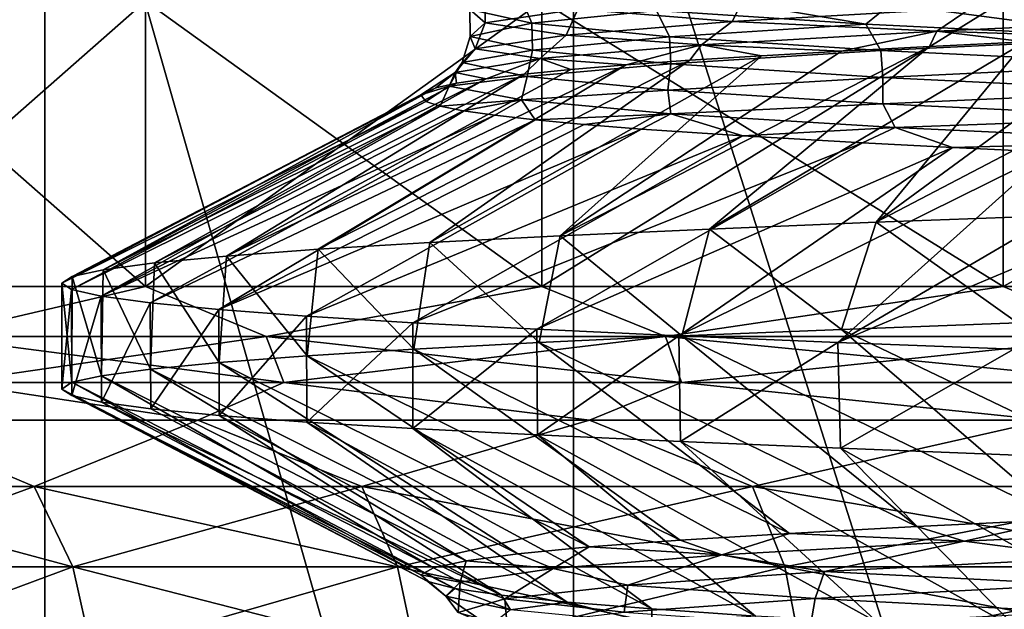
# Model space of a CAD drawing. Header units: metres. Extents: x -206 to 75, y -104 to 104.
# Tile 791 of 1056: x -13.32 to -10.5, y -36.04 to -34.35. Entities that reach past the tile are written whole.
import ezdxf

# ---------------------------------------------------------------- set-up
doc = ezdxf.new("R2010")
doc.units = ezdxf.units.M
doc.layers.add('solid_01_1-CONSUMER_THERM_B_125288', color=7, linetype='CONTINUOUS')

msp = doc.modelspace()

# ---------------------------------------------------------------- linework, layer by layer
at = {"layer": 'solid_01_1-CONSUMER_THERM_B_125288'}
for points in [[(-27.776106, 66.214066), (28.050987, 67.836098), (-27.757145, -66.232315)], [(28.050987, 67.836098), (-27.757065, -66.785934), (-27.757145, -66.232315)], [(28.050987, 67.836098), (27.851068, 67.319839), (-27.757065, -66.785934)], [(27.851068, 67.319839), (27.74942, 66.775635), (-27.757065, -66.785934)], [(27.74942, 66.775635), (-28.058632, -67.846397), (-27.858715, -67.330139)], [(27.74942, 66.775635), (27.749498, 66.222015), (-28.058632, -67.846397)], [(27.74942, 66.775635), (-27.858715, -67.330139), (-27.757065, -66.785934)], [(27.749498, 66.222015), (27.768459, -66.224365), (-28.058632, -67.846397)], [(-37.500069, 41.072453, 108.410858), (37.499931, 41.072487, 108.410858), (-37.500031, -41.072514, 108.410858)], [(37.499931, 41.072487, 108.410858), (37.499969, -41.072479, 108.410858), (-37.500031, -41.072514, 108.410858)], [(-42.500034, -37.500031, 108.5), (42.499931, 37.500008, 108.5), (-42.500069, 37.499969, 108.5)], [(-42.500034, -37.500031, 108.5), (42.499966, -37.499992, 108.5), (42.499931, 37.500008, 108.5)], [(18.499966, -31.800003, 6), (-18.500034, -31.80002, 6), (18.499969, -40.000004, 6)], [(-18.500034, -31.80002, 6), (-18.500031, -40.000023, 6), (18.499969, -40.000004, 6)], [(-14.56685, -33.300018, 14.445255), (-13.248582, -33.300018, 12.762631), (-14.566847, -38.584869, 14.445254)], [(-13.248582, -33.300018, 12.762631), (-13.248672, -38.584869, 12.762729), (-14.566847, -38.584869, 14.445254)], [(-14.566838, -33.300018, 34.55476), (-14.566847, -38.584869, 34.554745), (-13.248672, -38.584869, 36.23727)], [(-13.248565, -33.300018, 36.237389), (-14.566838, -33.300018, 34.55476), (-13.248672, -38.584869, 36.23727)], [(-13.248582, -33.300018, 12.762631), (-11.737303, -38.584869, 11.25136), (-13.248672, -38.584869, 12.762729)], [(-13.248565, -33.300018, 36.237389), (-13.248672, -38.584869, 36.23727), (-11.737303, -38.584869, 37.748642)], [(-13.248582, -33.300018, 12.762631), (-11.737164, -33.300018, 11.251245), (-11.737303, -38.584869, 11.25136)], [(-11.737145, -33.300018, 37.748772), (-13.248565, -33.300018, 36.237389), (-11.737303, -38.584869, 37.748642)], [(-11.737164, -33.300018, 11.251245), (-10.054778, -38.584866, 9.933186), (-11.737303, -38.584869, 11.25136)], [(-11.737145, -33.300018, 37.748772), (-11.737303, -38.584869, 37.748642), (-10.054778, -38.584866, 39.066814)], [(-11.737164, -33.300018, 11.251245), (-10.054662, -33.300018, 9.93311), (-10.054778, -38.584866, 9.933186)], [(-10.054643, -33.300018, 39.066902), (-11.737145, -33.300018, 37.748772), (-10.054778, -38.584866, 39.066814)], [(-11.988535, -34.283886, 25.645302), (-12.032855, -34.323055, 24.013857), (-11.989588, -34.361382, 25.63418)], [(-11.887519, -34.287376, 22.429268), (-11.855768, -34.362221, 22.391031), (-12.032855, -34.323055, 24.013857)], [(-11.988535, -34.283886, 25.645302), (-11.989588, -34.361382, 25.63418), (-11.724875, -34.322201, 27.245401)], [(-11.887519, -34.287376, 22.429268), (-11.499581, -34.3265, 20.842073), (-11.855768, -34.362221, 22.391031)], [(-11.245828, -34.28302, 28.806622), (-11.724875, -34.322201, 27.245401), (-11.2827, -34.357773, 28.77894)], [(-11.467053, -34.268734, 20.596985), (-10.900568, -34.365623, 19.322359), (-11.499581, -34.3265, 20.842073)], [(-11.467053, -34.268734, 20.596985), (-10.830391, -34.308102, 19.075003), (-10.900568, -34.365623, 19.322359)], [(-11.245828, -34.28302, 28.806622), (-11.2827, -34.357773, 28.77894), (-10.600146, -34.318542, 30.268061)], [(-13.889126, -34.300018, 17.964279), (-13.889129, -35.115746, 17.964289), (-12.960467, -35.115746, 16.275059)], [(-12.960462, -34.300018, 32.724949), (-12.960467, -35.115746, 32.724941), (-13.889129, -35.115746, 31.035711)], [(-13.889126, -34.300018, 31.035721), (-12.960462, -34.300018, 32.724949), (-13.889129, -35.115746, 31.035711)], [(-12.960462, -34.300018, 16.275049), (-13.889126, -34.300018, 17.964279), (-12.960467, -35.115746, 16.275059)], [(-12.960462, -34.300018, 16.275049), (-12.960467, -35.115746, 16.275059), (-11.827412, -35.115746, 14.715542)], [(-11.827404, -34.300018, 34.28447), (-11.827412, -35.115746, 34.284458), (-12.960467, -35.115746, 32.724941)], [(-12.960462, -34.300018, 32.724949), (-11.827404, -34.300018, 34.28447), (-12.960467, -35.115746, 32.724941)], [(-11.827404, -34.300018, 14.715532), (-12.960462, -34.300018, 16.275049), (-11.827412, -35.115746, 14.715542)], [(-11.827404, -34.300018, 14.715532), (-11.827412, -35.115746, 14.715542), (-10.507832, -35.115746, 13.310331)], [(-10.507822, -34.300018, 35.689678), (-10.507832, -35.115746, 35.689667), (-11.827412, -35.115746, 34.284458)], [(-11.827404, -34.300018, 34.28447), (-10.507822, -34.300018, 35.689678), (-11.827412, -35.115746, 34.284458)], [(-10.507822, -34.300018, 13.310323), (-11.827404, -34.300018, 14.715532), (-10.507832, -35.115746, 13.310331)], [(-10.600146, -34.318542, 30.268061), (-11.2827, -34.357773, 28.77894), (-10.698118, -34.38504, 30.181946)], [(-10.830391, -34.308102, 19.075003), (-10.10035, -34.404747, 17.897978), (-10.900568, -34.365623, 19.322359)], [(-10.830391, -34.308102, 19.075003), (-9.991701, -34.347469, 17.653898), (-10.10035, -34.404747, 17.897978)], [(-10.600146, -34.318542, 30.268061), (-10.698118, -34.38504, 30.181946), (-9.825461, -34.34565, 31.583454)], [(-10.507822, -34.300018, 13.310323), (-10.507832, -35.115746, 13.310331), (-9.022537, -35.115746, 12.081589)], [(-9.022527, -34.300018, 36.918419), (-9.022537, -35.115746, 36.918411), (-10.507832, -35.115746, 35.689667)], [(-10.507822, -34.300018, 35.689678), (-9.022527, -34.300018, 36.918419), (-10.507832, -35.115746, 35.689667)], [(-9.022527, -34.300018, 12.081581), (-10.507822, -34.300018, 13.310323), (-9.022537, -35.115746, 12.081589)], [(-12.032855, -34.323055, 24.013857), (-12.032357, -34.400562, 24.002161), (-11.989588, -34.361382, 25.63418)], [(-12.032855, -34.323055, 24.013857), (-11.855768, -34.362221, 22.391031), (-12.032357, -34.400562, 24.002161)], [(-11.724875, -34.322201, 27.245401), (-11.989588, -34.361382, 25.63418), (-11.758167, -34.397003, 27.210991)], [(-11.499581, -34.3265, 20.842073), (-11.462416, -34.40139, 20.80669), (-11.855768, -34.362221, 22.391031)], [(-11.724875, -34.322201, 27.245401), (-11.758167, -34.397003, 27.210991), (-11.2827, -34.357773, 28.77894)], [(-11.499581, -34.3265, 20.842073), (-10.900568, -34.365623, 19.322359), (-11.462416, -34.40139, 20.80669)], [(-10.150491, -34.403225, 31.22175), (-9.825461, -34.34565, 31.583454), (-10.698118, -34.38504, 30.181946)], [(-11.989588, -34.361382, 25.63418), (-12.032357, -34.400562, 24.002161), (-12.01811, -34.436234, 25.593548)], [(-11.855768, -34.362221, 22.391031), (-11.853608, -34.439747, 22.378983), (-12.032357, -34.400562, 24.002161)], [(-11.989588, -34.361382, 25.63418), (-12.01811, -34.436234, 25.593548), (-11.758167, -34.397003, 27.210991)], [(-11.855768, -34.362221, 22.391031), (-11.462416, -34.40139, 20.80669), (-11.853608, -34.439747, 22.378983)], [(-11.2827, -34.357773, 28.77894), (-11.758167, -34.397003, 27.210991), (-11.37041, -34.424435, 28.67391)], [(-10.900568, -34.365623, 19.322359), (-10.858098, -34.440559, 19.290661), (-11.462416, -34.40139, 20.80669)], [(-11.2827, -34.357773, 28.77894), (-11.37041, -34.424435, 28.67391), (-10.698118, -34.38504, 30.181946)], [(-10.900568, -34.365623, 19.322359), (-10.10035, -34.404747, 17.897978), (-10.858098, -34.440559, 19.290661)], [(-12.032357, -34.400562, 24.002161), (-12.054971, -34.475464, 23.955988), (-12.01811, -34.436234, 25.593548)], [(-12.032357, -34.400562, 24.002161), (-11.853608, -34.439747, 22.378983), (-12.054971, -34.475464, 23.955988)], [(-11.758167, -34.397003, 27.210991), (-12.01811, -34.436234, 25.593548), (-11.832441, -34.463825, 27.088428)], [(-11.462416, -34.40139, 20.80669), (-11.458492, -34.478928, 20.794538), (-11.853608, -34.439747, 22.378983)], [(-11.758167, -34.397003, 27.210991), (-11.832441, -34.463825, 27.088428), (-11.37041, -34.424435, 28.67391)], [(-11.462416, -34.40139, 20.80669), (-10.858098, -34.440559, 19.290661), (-11.458492, -34.478928, 20.794538)], [(-10.970165, -34.442509, 29.780088), (-10.698118, -34.38504, 30.181946), (-11.37041, -34.424435, 28.67391)], [(-10.970165, -34.442509, 29.780088), (-10.718843, -34.429497, 30.273094), (-10.698118, -34.38504, 30.181946)], [(-9.83487, -34.389999, 31.675467), (-10.871292, -34.93195, 31.987099), (-10.346664, -34.912464, 32.696838)], [(-10.150491, -34.403225, 31.22175), (-10.871292, -34.93195, 31.987099), (-9.83487, -34.389999, 31.675467)], [(-10.445384, -34.416397, 30.753971), (-10.871292, -34.93195, 31.987099), (-10.150491, -34.403225, 31.22175)], [(-10.10035, -34.404747, 17.897978), (-10.052958, -34.479729, 17.870724), (-10.858098, -34.440559, 19.290661)], [(-10.718843, -34.429497, 30.273094), (-10.445384, -34.416397, 30.753971), (-10.698118, -34.38504, 30.181946)], [(-10.445384, -34.416397, 30.753971), (-10.150491, -34.403225, 31.22175), (-10.698118, -34.38504, 30.181946)], [(-11.586069, -34.481674, 28.238756), (-11.37041, -34.424435, 28.67391), (-11.832441, -34.463825, 27.088428)], [(-10.718843, -34.429497, 30.273094), (-11.774498, -34.970448, 30.466814), (-11.348163, -34.951279, 31.242468)], [(-10.970165, -34.442509, 29.780088), (-11.774498, -34.970448, 30.466814), (-10.718843, -34.429497, 30.273094)], [(-11.586069, -34.481674, 28.238756), (-11.404256, -34.468548, 28.761908), (-11.37041, -34.424435, 28.67391)], [(-11.404256, -34.468548, 28.761908), (-11.198816, -34.455505, 29.27603), (-11.37041, -34.424435, 28.67391)], [(-11.198816, -34.455505, 29.27603), (-10.970165, -34.442509, 29.780088), (-11.37041, -34.424435, 28.67391)], [(-10.445384, -34.416397, 30.753971), (-11.348163, -34.951279, 31.242468), (-10.871292, -34.93195, 31.987099)], [(-10.718843, -34.429497, 30.273094), (-11.348163, -34.951279, 31.242468), (-10.445384, -34.416397, 30.753971)], [(-11.198816, -34.455505, 29.27603), (-12.147908, -34.989594, 29.664305), (-11.774498, -34.970448, 30.466814)], [(-11.404256, -34.468548, 28.761908), (-12.147908, -34.989594, 29.664305), (-11.198816, -34.455505, 29.27603)], [(-12.01811, -34.436234, 25.593548), (-12.075635, -34.50322, 25.455307), (-11.832441, -34.463825, 27.088428)], [(-12.01811, -34.436234, 25.593548), (-12.054971, -34.475464, 23.955988), (-12.075635, -34.50322, 25.455307)], [(-11.853608, -34.439747, 22.378983), (-11.869432, -34.514694, 22.32814), (-12.054971, -34.475464, 23.955988)], [(-11.853608, -34.439747, 22.378983), (-11.458492, -34.478928, 20.794538), (-11.869432, -34.514694, 22.32814)], [(-11.198816, -34.455505, 29.27603), (-11.774498, -34.970448, 30.466814), (-10.970165, -34.442509, 29.780088)], [(-10.858098, -34.440559, 19.290661), (-10.852321, -34.518108, 19.278679), (-11.458492, -34.478928, 20.794538)], [(-10.858098, -34.440559, 19.290661), (-10.052958, -34.479729, 17.870724), (-10.852321, -34.518108, 19.278679)], [(-11.586069, -34.481674, 28.238756), (-12.729474, -35.028591, 27.993172), (-12.466812, -35.008999, 28.838242)], [(-11.744007, -34.494869, 27.707611), (-12.729474, -35.028591, 27.993172), (-11.586069, -34.481674, 28.238756)], [(-11.404256, -34.468548, 28.761908), (-12.466812, -35.008999, 28.838242), (-12.147908, -34.989594, 29.664305)], [(-11.586069, -34.481674, 28.238756), (-12.466812, -35.008999, 28.838242), (-11.404256, -34.468548, 28.761908)], [(-12.054971, -34.475464, 23.955988), (-12.092673, -34.54261, 23.804426), (-12.075635, -34.50322, 25.455307)], [(-12.054971, -34.475464, 23.955988), (-11.869432, -34.514694, 22.32814), (-12.092673, -34.54261, 23.804426)], [(-11.986931, -34.521324, 26.626928), (-11.832441, -34.463825, 27.088428), (-12.075635, -34.50322, 25.455307)], [(-11.986931, -34.521324, 26.626928), (-11.877722, -34.508095, 27.169865), (-11.832441, -34.463825, 27.088428)], [(-11.877722, -34.508095, 27.169865), (-11.744007, -34.494869, 27.707611), (-11.832441, -34.463825, 27.088428)], [(-11.458492, -34.478928, 20.794538), (-11.46669, -34.553925, 20.740068), (-11.869432, -34.514694, 22.32814)], [(-11.744007, -34.494869, 27.707611), (-11.586069, -34.481674, 28.238756), (-11.832441, -34.463825, 27.088428)], [(-11.458492, -34.478928, 20.794538), (-10.852321, -34.518108, 19.278679), (-11.46669, -34.553925, 20.740068)], [(-10.052958, -34.479729, 17.870724), (-10.045321, -34.557289, 17.859184), (-10.852321, -34.518108, 19.278679)], [(-11.877722, -34.508095, 27.169865), (-12.934966, -35.048134, 27.132191), (-12.729474, -35.028591, 27.993172)], [(-11.986931, -34.521324, 26.626928), (-12.934966, -35.048134, 27.132191), (-11.877722, -34.508095, 27.169865)], [(-11.877722, -34.508095, 27.169865), (-12.729474, -35.028591, 27.993172), (-11.744007, -34.494869, 27.707611)], [(-12.173127, -34.567112, 24.707664), (-12.075635, -34.50322, 25.455307), (-12.092673, -34.54261, 23.804426)], [(-12.173127, -34.567112, 24.707664), (-12.130799, -34.547615, 25.532259), (-12.075635, -34.50322, 25.455307)], [(-12.130799, -34.547615, 25.532259), (-12.071339, -34.534512, 26.080597), (-12.075635, -34.50322, 25.455307)], [(-11.869432, -34.514694, 22.32814), (-11.885074, -34.582005, 22.16614), (-12.092673, -34.54261, 23.804426)], [(-12.071339, -34.534512, 26.080597), (-11.986931, -34.521324, 26.626928), (-12.075635, -34.50322, 25.455307)], [(-11.869432, -34.514694, 22.32814), (-11.46669, -34.553925, 20.740068), (-11.885074, -34.582005, 22.16614)], [(-10.852321, -34.518108, 19.278679), (-10.852117, -34.593155, 19.221786), (-11.46669, -34.553925, 20.740068)], [(-10.852321, -34.518108, 19.278679), (-10.045321, -34.557289, 17.859184), (-10.852117, -34.593155, 19.221786)], [(-11.986931, -34.521324, 26.626928), (-13.082189, -35.067467, 26.260145), (-12.934966, -35.048134, 27.132191)], [(-12.071339, -34.534512, 26.080597), (-13.082189, -35.067467, 26.260145), (-11.986931, -34.521324, 26.626928)], [(-12.130799, -34.547615, 25.532259), (-13.082189, -35.067467, 26.260145), (-12.071339, -34.534512, 26.080597)], [(-12.159027, -34.586575, 23.881516), (-12.173127, -34.567112, 24.707664), (-12.092673, -34.54261, 23.804426)], [(-12.118179, -34.599636, 23.330891), (-12.159027, -34.586575, 23.881516), (-12.092673, -34.54261, 23.804426)], [(-12.118179, -34.599636, 23.330891), (-12.092673, -34.54261, 23.804426), (-11.885074, -34.582005, 22.16614)], [(-12.173127, -34.567112, 24.707664), (-13.200068, -35.105587, 24.50194), (-13.170576, -35.086582, 25.381882)], [(-12.159027, -34.586575, 23.881516), (-13.200068, -35.105587, 24.50194), (-12.173127, -34.567112, 24.707664)], [(-12.130799, -34.547615, 25.532259), (-13.170576, -35.086582, 25.381882), (-13.082189, -35.067467, 26.260145)], [(-12.173127, -34.567112, 24.707664), (-13.170576, -35.086582, 25.381882), (-12.130799, -34.547615, 25.532259)], [(-11.46669, -34.553925, 20.740068), (-11.458149, -34.621399, 20.571005), (-11.885074, -34.582005, 22.16614)], [(-11.46669, -34.553925, 20.740068), (-10.852117, -34.593155, 19.221786), (-11.458149, -34.621399, 20.571005)], [(-10.045321, -34.557289, 17.859184), (-10.036283, -34.632385, 17.801115), (-10.852117, -34.593155, 19.221786)], [(-12.159027, -34.586575, 23.881516), (-13.172139, -35.124466, 23.641779), (-13.200068, -35.105587, 24.50194)], [(-12.118179, -34.599636, 23.330891), (-13.172139, -35.124466, 23.641779), (-12.159027, -34.586575, 23.881516)], [(-12.118179, -34.599636, 23.330891), (-13.087798, -35.143593, 22.782057), (-13.172139, -35.124466, 23.641779)], [(-12.052287, -34.612766, 22.781645), (-13.087798, -35.143593, 22.782057), (-12.118179, -34.599636, 23.330891)], [(-12.052287, -34.612766, 22.781645), (-12.118179, -34.599636, 23.330891), (-11.885074, -34.582005, 22.16614)], [(-11.9615, -34.625942, 22.235256), (-12.052287, -34.612766, 22.781645), (-11.885074, -34.582005, 22.16614)], [(-11.846036, -34.639141, 21.693144), (-11.9615, -34.625942, 22.235256), (-11.885074, -34.582005, 22.16614)], [(-11.846036, -34.639141, 21.693144), (-11.885074, -34.582005, 22.16614), (-11.458149, -34.621399, 20.571005)], [(-10.852117, -34.593155, 19.221786), (-10.817488, -34.660793, 19.049469), (-11.458149, -34.621399, 20.571005)], [(-10.852117, -34.593155, 19.221786), (-10.036283, -34.632385, 17.801115), (-10.817488, -34.660793, 19.049469)], [(-11.9615, -34.625942, 22.235256), (-13.087798, -35.143593, 22.782057), (-12.052287, -34.612766, 22.781645)], [(-11.9615, -34.625942, 22.235256), (-12.947079, -35.162716, 21.928049), (-13.087798, -35.143593, 22.782057)], [(-11.846036, -34.639141, 21.693144), (-12.947079, -35.162716, 21.928049), (-11.9615, -34.625942, 22.235256)], [(-11.706166, -34.652344, 21.156729), (-11.846036, -34.639141, 21.693144), (-11.458149, -34.621399, 20.571005)], [(-11.542318, -34.66552, 20.62776), (-11.706166, -34.652344, 21.156729), (-11.458149, -34.621399, 20.571005)], [(-11.252492, -34.685173, 19.851252), (-11.542318, -34.66552, 20.62776), (-11.458149, -34.621399, 20.571005)], [(-11.252492, -34.685173, 19.851252), (-11.458149, -34.621399, 20.571005), (-10.817488, -34.660793, 19.049469)], [(-11.846036, -34.639141, 21.693144), (-12.750678, -35.18166, 21.085037), (-12.947079, -35.162716, 21.928049)], [(-11.706166, -34.652344, 21.156729), (-12.750678, -35.18166, 21.085037), (-11.846036, -34.639141, 21.693144)], [(-11.542318, -34.66552, 20.62776), (-12.750678, -35.18166, 21.085037), (-11.706166, -34.652344, 21.156729)], [(-10.036283, -34.632385, 17.801115), (-9.974806, -34.700184, 17.629398), (-10.817488, -34.660793, 19.049469)], [(-11.542318, -34.66552, 20.62776), (-12.499932, -35.20039, 20.258135), (-12.750678, -35.18166, 21.085037)], [(-11.252492, -34.685173, 19.851252), (-12.499932, -35.20039, 20.258135), (-11.542318, -34.66552, 20.62776)], [(-11.252492, -34.685173, 19.851252), (-12.196393, -35.219025, 19.451265), (-12.499932, -35.20039, 20.258135)], [(-10.910453, -34.704754, 19.097229), (-12.196393, -35.219025, 19.451265), (-11.252492, -34.685173, 19.851252)], [(-10.910453, -34.704754, 19.097229), (-11.252492, -34.685173, 19.851252), (-10.817488, -34.660793, 19.049469)], [(-10.653517, -34.717834, 18.607401), (-10.910453, -34.704754, 19.097229), (-10.817488, -34.660793, 19.049469)], [(-10.653517, -34.717834, 18.607401), (-10.817488, -34.660793, 19.049469), (-9.974806, -34.700184, 17.629398)], [(-10.910453, -34.704754, 19.097229), (-11.841282, -35.237823, 18.666842), (-12.196393, -35.219025, 19.451265)], [(-10.653517, -34.717834, 18.607401), (-11.841282, -35.237823, 18.666842), (-10.910453, -34.704754, 19.097229)], [(-10.373874, -34.730968, 18.128597), (-10.653517, -34.717834, 18.607401), (-9.974806, -34.700184, 17.629398)], [(-10.653517, -34.717834, 18.607401), (-11.43572, -35.256874, 17.907127), (-11.841282, -35.237823, 18.666842)], [(-10.373874, -34.730968, 18.128597), (-11.43572, -35.256874, 17.907127), (-10.653517, -34.717834, 18.607401)], [(-10.373874, -34.730968, 18.128597), (-10.980748, -35.275948, 17.174374), (-11.43572, -35.256874, 17.907127)], [(-10.072132, -34.744144, 17.661968), (-10.980748, -35.275948, 17.174374), (-10.373874, -34.730968, 18.128597)], [(-9.749582, -34.757328, 17.209524), (-10.980748, -35.275948, 17.174374), (-10.072132, -34.744144, 17.661968)], [(-9.749582, -34.757328, 17.209524), (-10.477519, -35.29491, 16.471102), (-10.980748, -35.275948, 17.174374)], [(-10.346664, -34.912464, 32.696838), (-10.871292, -34.93195, 31.987099), (-10.467518, -35.219559, 32.541931)], [(-10.871292, -34.93195, 31.987099), (-11.348163, -34.951279, 31.242468), (-10.970766, -35.238213, 31.840567)], [(-10.871292, -34.93195, 31.987099), (-10.970766, -35.238213, 31.840567), (-10.467518, -35.219559, 32.541931)], [(-11.348163, -34.951279, 31.242468), (-11.774498, -34.970448, 30.466814), (-11.427285, -35.256737, 31.107483)], [(-11.348163, -34.951279, 31.242468), (-11.427285, -35.256737, 31.107483), (-10.970766, -35.238213, 31.840567)], [(-12.147908, -34.989594, 29.664305), (-12.466812, -35.008999, 28.838242), (-12.193135, -35.294365, 29.556595)], [(-12.147908, -34.989594, 29.664305), (-12.193135, -35.294365, 29.556595), (-11.835343, -35.27541, 30.345198)], [(-11.774498, -34.970448, 30.466814), (-12.147908, -34.989594, 29.664305), (-11.835343, -35.27541, 30.345198)], [(-11.774498, -34.970448, 30.466814), (-11.835343, -35.27541, 30.345198), (-11.427285, -35.256737, 31.107483)], [(-12.466812, -35.008999, 28.838242), (-12.729474, -35.028591, 27.993172), (-12.498542, -35.313583, 28.74596)], [(-12.466812, -35.008999, 28.838242), (-12.498542, -35.313583, 28.74596), (-12.193135, -35.294365, 29.556595)], [(-12.934966, -35.048134, 27.132191), (-13.082189, -35.067467, 26.260145), (-12.946084, -35.35199, 27.076948)], [(-12.934966, -35.048134, 27.132191), (-12.946084, -35.35199, 27.076948), (-12.749824, -35.332886, 27.918148)], [(-12.729474, -35.028591, 27.993172), (-12.934966, -35.048134, 27.132191), (-12.749824, -35.332886, 27.918148)], [(-12.729474, -35.028591, 27.993172), (-12.749824, -35.332886, 27.918148), (-12.498542, -35.313583, 28.74596)], [(-13.082189, -35.067467, 26.260145), (-13.170576, -35.086582, 25.381882), (-13.086835, -35.370678, 26.22526)], [(-13.082189, -35.067467, 26.260145), (-13.086835, -35.370678, 26.22526), (-12.946084, -35.35199, 27.076948)], [(-13.170576, -35.086582, 25.381882), (-13.200068, -35.105587, 24.50194), (-13.171634, -35.389191, 25.365938)], [(-13.200068, -35.105587, 24.50194), (-13.200068, -35.408684, 24.50194), (-13.171634, -35.389191, 25.365938)], [(-13.172139, -35.124466, 23.641779), (-13.200068, -35.408684, 24.50194), (-13.200068, -35.105587, 24.50194)], [(-13.170576, -35.086582, 25.381882), (-13.171634, -35.389191, 25.365938), (-13.086835, -35.370678, 26.22526)], [(-13.573316, -35.258652, 17.376192), (-12.960467, -35.115746, 16.275059), (-13.889129, -35.115746, 17.964289)], [(-13.573316, -35.258652, 31.623808), (-13.889129, -35.115746, 31.035711), (-12.960467, -35.115746, 32.724941)], [(-12.615671, -35.258652, 15.792054), (-12.960467, -35.115746, 16.275059), (-13.573316, -35.258652, 17.376192)], [(-13.573316, -35.258652, 31.623808), (-12.960467, -35.115746, 32.724941), (-12.615671, -35.258652, 33.207947)], [(-13.172139, -35.124466, 23.641779), (-13.171654, -35.426804, 23.634371), (-13.200068, -35.408684, 24.50194)], [(-13.172139, -35.124466, 23.641779), (-13.087798, -35.143593, 22.782057), (-13.171654, -35.426804, 23.634371)], [(-12.615671, -35.258652, 15.792054), (-11.827412, -35.115746, 14.715542), (-12.960467, -35.115746, 16.275059)], [(-12.615671, -35.258652, 33.207947), (-12.960467, -35.115746, 32.724941), (-11.827412, -35.115746, 34.284458)], [(-11.474062, -35.258652, 14.334898), (-11.827412, -35.115746, 14.715542), (-12.615671, -35.258652, 15.792054)], [(-12.615671, -35.258652, 33.207947), (-11.827412, -35.115746, 34.284458), (-11.474062, -35.258652, 34.6651)], [(-11.474062, -35.258652, 14.334898), (-10.507832, -35.115746, 13.310331), (-11.827412, -35.115746, 14.715542)], [(-11.474062, -35.258652, 34.6651), (-11.827412, -35.115746, 34.284458), (-10.507832, -35.115746, 35.689667)], [(-10.165135, -35.258652, 13.025971), (-10.507832, -35.115746, 13.310331), (-11.474062, -35.258652, 14.334898)], [(-11.474062, -35.258652, 34.6651), (-10.507832, -35.115746, 35.689667), (-10.165135, -35.258652, 35.97403)], [(-10.165135, -35.258652, 13.025971), (-9.022537, -35.115746, 12.081589), (-10.507832, -35.115746, 13.310331)], [(-10.165135, -35.258652, 35.97403), (-10.507832, -35.115746, 35.689667), (-9.022537, -35.115746, 36.918411)], [(-13.087798, -35.143593, 22.782057), (-13.086602, -35.445992, 22.772974), (-13.171654, -35.426804, 23.634371)], [(-13.087798, -35.143593, 22.782057), (-12.947079, -35.162716, 21.928049), (-13.086602, -35.445992, 22.772974)], [(-12.947079, -35.162716, 21.928049), (-12.945662, -35.465256, 21.920933), (-13.086602, -35.445992, 22.772974)], [(-12.947079, -35.162716, 21.928049), (-12.750678, -35.18166, 21.085037), (-12.945662, -35.465256, 21.920933)], [(-12.750678, -35.18166, 21.085037), (-12.749684, -35.484367, 21.081331), (-12.945662, -35.465256, 21.920933)], [(-12.750678, -35.18166, 21.085037), (-12.499932, -35.20039, 20.258135), (-12.749684, -35.484367, 21.081331)], [(-12.499932, -35.20039, 20.258135), (-12.499579, -35.503063, 20.257095), (-12.749684, -35.484367, 21.081331)], [(-12.499932, -35.20039, 20.258135), (-12.196393, -35.219025, 19.451265), (-12.499579, -35.503063, 20.257095)], [(-12.196393, -35.219025, 19.451265), (-12.196103, -35.521549, 19.450567), (-12.499579, -35.503063, 20.257095)], [(-12.196393, -35.219025, 19.451265), (-11.841282, -35.237823, 18.666842), (-12.196103, -35.521549, 19.450567)], [(-9.878297, -35.761662, 31.61614), (-10.467518, -35.219559, 32.541931), (-10.970766, -35.238213, 31.840567)], [(-11.841282, -35.237823, 18.666842), (-11.839664, -35.540157, 18.663557), (-12.196103, -35.521549, 19.450567)], [(-11.841282, -35.237823, 18.666842), (-11.43572, -35.256874, 17.907127), (-11.839664, -35.540157, 18.663557)], [(-10.33962, -35.781681, 30.927221), (-10.970766, -35.238213, 31.840567), (-11.427285, -35.256737, 31.107483)], [(-10.33962, -35.781681, 30.927221), (-9.878297, -35.761662, 31.61614), (-10.970766, -35.238213, 31.840567)], [(-13.573316, -35.258652, 31.623808), (-12.615671, -35.258652, 33.207947), (-13.519382, -35.389759, 31.595501)], [(-13.573316, -35.258652, 17.376192), (-13.519382, -35.389759, 17.404499), (-12.565542, -35.389759, 15.826655)], [(-12.615671, -35.258652, 15.792054), (-13.573316, -35.258652, 17.376192), (-12.565542, -35.389759, 15.826655)], [(-12.615671, -35.258652, 33.207947), (-12.565542, -35.389759, 33.173344), (-13.519382, -35.389759, 31.595501)], [(-12.615671, -35.258652, 33.207947), (-11.474062, -35.258652, 34.6651), (-12.565542, -35.389759, 33.173344)], [(-12.615671, -35.258652, 15.792054), (-12.565542, -35.389759, 15.826655), (-11.42847, -35.389755, 14.37529)], [(-11.474062, -35.258652, 14.334898), (-12.615671, -35.258652, 15.792054), (-11.42847, -35.389755, 14.37529)], [(-11.474062, -35.258652, 34.6651), (-11.42847, -35.389755, 34.62471), (-12.565542, -35.389759, 33.173344)], [(-11.119364, -35.82159, 29.457045), (-11.835343, -35.27541, 30.345198), (-12.193135, -35.294365, 29.556595)], [(-11.43572, -35.256874, 17.907127), (-11.431115, -35.559067, 17.899145), (-11.839664, -35.540157, 18.663557)], [(-10.754732, -35.801792, 30.205276), (-11.427285, -35.256737, 31.107483), (-11.835343, -35.27541, 30.345198)], [(-11.119364, -35.82159, 29.457045), (-10.754732, -35.801792, 30.205276), (-11.835343, -35.27541, 30.345198)], [(-11.474062, -35.258652, 34.6651), (-10.165135, -35.258652, 35.97403), (-11.42847, -35.389755, 34.62471)], [(-11.474062, -35.258652, 14.334898), (-11.42847, -35.389755, 14.37529), (-10.124744, -35.389755, 13.071565)], [(-10.165135, -35.258652, 13.025971), (-11.474062, -35.258652, 14.334898), (-10.124744, -35.389755, 13.071565)], [(-11.43572, -35.256874, 17.907127), (-10.980748, -35.275948, 17.174374), (-11.431115, -35.559067, 17.899145)], [(-10.980748, -35.275948, 17.174374), (-10.973402, -35.578236, 17.163374), (-11.431115, -35.559067, 17.899145)], [(-10.165135, -35.258652, 35.97403), (-10.124744, -35.389755, 35.928436), (-11.42847, -35.389755, 34.62471)], [(-10.754732, -35.801792, 30.205276), (-10.33962, -35.781681, 30.927221), (-11.427285, -35.256737, 31.107483)], [(-10.980748, -35.275948, 17.174374), (-10.477519, -35.29491, 16.471102), (-10.973402, -35.578236, 17.163374)], [(-11.432262, -35.841053, 28.6852), (-12.193135, -35.294365, 29.556595), (-12.498542, -35.313583, 28.74596)], [(-11.432262, -35.841053, 28.6852), (-11.119364, -35.82159, 29.457045), (-12.193135, -35.294365, 29.556595)], [(-10.477519, -35.29491, 16.471102), (-10.47032, -35.597492, 16.461716), (-10.973402, -35.578236, 17.163374)], [(-11.895729, -35.879929, 27.090712), (-12.749824, -35.332886, 27.918148), (-12.946084, -35.35199, 27.076948)], [(-11.691742, -35.860439, 27.894011), (-12.498542, -35.313583, 28.74596), (-12.749824, -35.332886, 27.918148)], [(-11.895729, -35.879929, 27.090712), (-11.691742, -35.860439, 27.894011), (-12.749824, -35.332886, 27.918148)], [(-11.691742, -35.860439, 27.894011), (-11.432262, -35.841053, 28.6852), (-12.498542, -35.313583, 28.74596)], [(-12.044188, -35.899715, 26.276953), (-12.946084, -35.35199, 27.076948), (-13.086835, -35.370678, 26.22526)], [(-12.044188, -35.899715, 26.276953), (-11.895729, -35.879929, 27.090712), (-12.946084, -35.35199, 27.076948)], [(-13.519382, -35.389759, 17.404499), (-13.728595, -35.497768, 18.039829), (-12.810667, -35.497768, 16.370125)], [(-13.519382, -35.389759, 31.595501), (-12.810667, -35.497768, 32.629875), (-13.728595, -35.497768, 30.960171)], [(-12.565542, -35.389759, 15.826655), (-13.519382, -35.389759, 17.404499), (-12.810667, -35.497768, 16.370125)], [(-13.519382, -35.389759, 31.595501), (-12.565542, -35.389759, 33.173344), (-12.810667, -35.497768, 32.629875)], [(-12.173742, -35.939835, 24.620199), (-13.171634, -35.389191, 25.365938), (-13.200068, -35.408684, 24.50194)], [(-12.137158, -35.9198, 25.451866), (-13.086835, -35.370678, 26.22526), (-13.171634, -35.389191, 25.365938)], [(-12.173742, -35.939835, 24.620199), (-12.137158, -35.9198, 25.451866), (-13.171634, -35.389191, 25.365938)], [(-12.137158, -35.9198, 25.451866), (-12.044188, -35.899715, 26.276953), (-13.086835, -35.370678, 26.22526)], [(-12.565542, -35.389759, 15.826655), (-12.810667, -35.497768, 16.370125), (-11.690708, -35.497768, 14.828633)], [(-12.565542, -35.389759, 33.173344), (-11.690708, -35.497768, 34.171368), (-12.810667, -35.497768, 32.629875)], [(-11.42847, -35.389755, 14.37529), (-12.565542, -35.389759, 15.826655), (-11.690708, -35.497768, 14.828633)], [(-12.565542, -35.389759, 33.173344), (-11.42847, -35.389755, 34.62471), (-11.690708, -35.497768, 34.171368)], [(-11.42847, -35.389755, 14.37529), (-11.690708, -35.497768, 14.828633), (-10.386379, -35.497768, 13.439665)], [(-11.42847, -35.389755, 34.62471), (-10.386379, -35.497768, 35.560337), (-11.690708, -35.497768, 34.171368)], [(-10.124744, -35.389755, 13.071565), (-11.42847, -35.389755, 14.37529), (-10.386379, -35.497768, 13.439665)], [(-11.42847, -35.389755, 34.62471), (-10.124744, -35.389755, 35.928436), (-10.386379, -35.497768, 35.560337)], [(-12.153377, -35.959507, 23.787729), (-13.200068, -35.408684, 24.50194), (-13.171654, -35.426804, 23.634371)], [(-12.153377, -35.959507, 23.787729), (-12.173742, -35.939835, 24.620199), (-13.200068, -35.408684, 24.50194)], [(-12.076207, -35.978935, 22.958), (-13.171654, -35.426804, 23.634371), (-13.086602, -35.445992, 22.772974)], [(-12.076207, -35.978935, 22.958), (-12.153377, -35.959507, 23.787729), (-13.171654, -35.426804, 23.634371)], [(-11.942898, -35.998348, 22.136948), (-13.086602, -35.445992, 22.772974), (-12.945662, -35.465256, 21.920933)], [(-11.942898, -35.998348, 22.136948), (-12.076207, -35.978935, 22.958), (-13.086602, -35.445992, 22.772974)], [(-11.942898, -35.998348, 22.136948), (-12.945662, -35.465256, 21.920933), (-12.749684, -35.484367, 21.081331)], [(-13.279101, -35.68792, 17.530607), (-13.728595, -35.497768, 18.039829), (-14.022349, -35.68792, 19.182037)], [(-14.022349, -35.68792, 29.817963), (-13.728595, -35.497768, 30.960171), (-13.279101, -35.68792, 31.469393)], [(-13.279101, -35.68792, 17.530607), (-12.810667, -35.497768, 16.370125), (-13.728595, -35.497768, 18.039829)], [(-13.279101, -35.68792, 31.469393), (-13.728595, -35.497768, 30.960171), (-12.810667, -35.497768, 32.629875)], [(-12.342215, -35.68792, 15.980807), (-12.810667, -35.497768, 16.370125), (-13.279101, -35.68792, 17.530607)], [(-13.279101, -35.68792, 31.469393), (-12.810667, -35.497768, 32.629875), (-12.342215, -35.68792, 33.019192)], [(-12.342215, -35.68792, 15.980807), (-11.690708, -35.497768, 14.828633), (-12.810667, -35.497768, 16.370125)], [(-12.342215, -35.68792, 33.019192), (-12.810667, -35.497768, 32.629875), (-11.690708, -35.497768, 34.171368)], [(-11.755138, -36.017883, 21.331776), (-12.749684, -35.484367, 21.081331), (-12.499579, -35.503063, 20.257095)], [(-11.755138, -36.017883, 21.331776), (-11.942898, -35.998348, 22.136948), (-12.749684, -35.484367, 21.081331)], [(-11.513153, -36.037739, 20.541807), (-12.499579, -35.503063, 20.257095), (-12.196103, -35.521549, 19.450567)], [(-11.513153, -36.037739, 20.541807), (-11.755138, -36.017883, 21.331776), (-12.499579, -35.503063, 20.257095)], [(-11.22535, -35.687916, 14.555237), (-11.690708, -35.497768, 14.828633), (-12.342215, -35.68792, 15.980807)], [(-12.342215, -35.68792, 33.019192), (-11.690708, -35.497768, 34.171368), (-11.22535, -35.687916, 34.444763)], [(-11.22535, -35.687916, 14.555237), (-10.386379, -35.497768, 13.439665), (-11.690708, -35.497768, 14.828633)], [(-11.22535, -35.687916, 34.444763), (-11.690708, -35.497768, 34.171368), (-10.386379, -35.497768, 35.560337)], [(-9.944797, -35.687916, 13.274683), (-10.386379, -35.497768, 13.439665), (-11.22535, -35.687916, 14.555237)], [(-11.22535, -35.687916, 34.444763), (-10.386379, -35.497768, 35.560337), (-9.944797, -35.687916, 35.725319)], [(-11.216171, -36.057846, 19.765642), (-12.196103, -35.521549, 19.450567), (-11.839664, -35.540157, 18.663557)], [(-11.216171, -36.057846, 19.765642), (-11.513153, -36.037739, 20.541807), (-12.196103, -35.521549, 19.450567)], [(-10.866031, -36.077793, 19.009735), (-11.839664, -35.540157, 18.663557), (-11.431115, -35.559067, 17.899145)], [(-10.866031, -36.077793, 19.009735), (-11.216171, -36.057846, 19.765642), (-11.839664, -35.540157, 18.663557)], [(-10.465075, -36.097363, 18.279612), (-11.431115, -35.559067, 17.899145), (-10.973402, -35.578236, 17.163374)], [(-10.465075, -36.097363, 18.279612), (-10.866031, -36.077793, 19.009735), (-11.431115, -35.559067, 17.899145)], [(-10.01499, -36.116787, 17.578117), (-10.973402, -35.578236, 17.163374), (-10.47032, -35.597492, 16.461716)], [(-10.01499, -36.116787, 17.578117), (-10.465075, -36.097363, 18.279612), (-10.973402, -35.578236, 17.163374)], [(-14.022349, -35.68792, 29.817963), (-13.279101, -35.68792, 31.469393), (-13.906019, -35.91674, 29.773846)], [(-14.022349, -35.68792, 19.182037), (-13.906019, -35.91674, 19.226154), (-13.168937, -35.91674, 17.588427)], [(-13.279101, -35.68792, 17.530607), (-14.022349, -35.68792, 19.182037), (-13.168937, -35.91674, 17.588427)], [(-13.279101, -35.68792, 31.469393), (-13.168937, -35.91674, 31.411573), (-13.906019, -35.91674, 29.773846)], [(-13.279101, -35.68792, 31.469393), (-12.342215, -35.68792, 33.019192), (-13.168937, -35.91674, 31.411573)], [(-13.279101, -35.68792, 17.530607), (-13.168937, -35.91674, 17.588427), (-12.239822, -35.916737, 16.051483)], [(-12.342215, -35.68792, 15.980807), (-13.279101, -35.68792, 17.530607), (-12.239822, -35.916737, 16.051483)], [(-12.342215, -35.68792, 33.019192), (-12.239822, -35.916737, 32.948517), (-13.168937, -35.91674, 31.411573)], [(-12.342215, -35.68792, 33.019192), (-11.22535, -35.687916, 34.444763), (-12.239822, -35.916737, 32.948517)], [(-11.22535, -35.687916, 14.555237), (-12.342215, -35.68792, 15.980807), (-11.132225, -35.916737, 14.637739)], [(-12.342215, -35.68792, 15.980807), (-12.239822, -35.916737, 16.051483), (-11.132225, -35.916737, 14.637739)], [(-11.22535, -35.687916, 34.444763), (-11.132225, -35.916737, 34.362263), (-12.239822, -35.916737, 32.948517)], [(-11.22535, -35.687916, 34.444763), (-9.944797, -35.687916, 35.725319), (-11.132225, -35.916737, 34.362263)], [(-11.22535, -35.687916, 14.555237), (-11.132225, -35.916737, 14.637739), (-9.862294, -35.916737, 13.367808)], [(-9.944797, -35.687916, 13.274683), (-11.22535, -35.687916, 14.555237), (-9.862294, -35.916737, 13.367808)], [(-9.944797, -35.687916, 35.725319), (-9.862294, -35.916737, 35.632191), (-11.132225, -35.916737, 34.362263)], [(-10.619231, -35.843361, 30.327782), (-10.33962, -35.781681, 30.927221), (-10.754732, -35.801792, 30.205276)], [(-9.727758, -35.803997, 31.71632), (-10.33962, -35.781681, 30.927221), (-10.619231, -35.843361, 30.327782)], [(-10.619231, -35.843361, 30.327782), (-10.754732, -35.801792, 30.205276), (-11.119364, -35.82159, 29.457045)], [(-9.727758, -35.803997, 31.71632), (-10.619231, -35.843361, 30.327782), (-10.252712, -35.891453, 30.863955)], [(-11.31233, -35.882729, 28.830645), (-11.432262, -35.841053, 28.6852), (-11.691742, -35.860439, 27.894011)], [(-11.31233, -35.882729, 28.830645), (-11.119364, -35.82159, 29.457045), (-11.432262, -35.841053, 28.6852)], [(-10.619231, -35.843361, 30.327782), (-11.119364, -35.82159, 29.457045), (-11.31233, -35.882729, 28.830645)], [(-11.795139, -35.922092, 27.252659), (-11.691742, -35.860439, 27.894011), (-11.895729, -35.879929, 27.090712)], [(-11.31233, -35.882729, 28.830645), (-11.691742, -35.860439, 27.894011), (-11.795139, -35.922092, 27.252659)], [(-10.619231, -35.843361, 30.327782), (-11.31233, -35.882729, 28.830645), (-11.0188, -35.930576, 29.421206)], [(-10.619231, -35.843361, 30.327782), (-11.0188, -35.930576, 29.421206), (-10.252712, -35.891453, 30.863955)], [(-11.795139, -35.922092, 27.252659), (-11.895729, -35.879929, 27.090712), (-12.044188, -35.899715, 26.276953)], [(-11.31233, -35.882729, 28.830645), (-11.795139, -35.922092, 27.252659), (-11.581482, -35.9697, 27.88743)], [(-11.31233, -35.882729, 28.830645), (-11.581482, -35.9697, 27.88743), (-11.0188, -35.930576, 29.421206)], [(-10.252712, -35.891453, 30.863955), (-11.0188, -35.930576, 29.421206), (-10.294614, -35.968143, 30.748768)], [(-13.906019, -35.91674, 29.773846), (-13.168937, -35.91674, 31.411573), (-13.84593, -36.169144, 29.751057)], [(-13.906019, -35.91674, 19.226154), (-13.84593, -36.169144, 19.248943), (-13.112033, -36.169144, 17.618292)], [(-13.168937, -35.91674, 17.588427), (-13.906019, -35.91674, 19.226154), (-13.112033, -36.169144, 17.618292)], [(-13.168937, -35.91674, 31.411573), (-13.112033, -36.169144, 31.381708), (-13.84593, -36.169144, 29.751057)], [(-13.168937, -35.91674, 31.411573), (-12.239822, -35.916737, 32.948517), (-13.112033, -36.169144, 31.381708)], [(-12.239822, -35.916737, 16.051483), (-13.168937, -35.91674, 17.588427), (-12.186934, -36.169144, 16.08799)], [(-13.168937, -35.91674, 17.588427), (-13.112033, -36.169144, 17.618292), (-12.186934, -36.169144, 16.08799)], [(-12.239822, -35.916737, 32.948517), (-12.186934, -36.169144, 32.91201), (-13.112033, -36.169144, 31.381708)], [(-12.239822, -35.916737, 32.948517), (-11.132225, -35.916737, 34.362263), (-12.186934, -36.169144, 32.91201)], [(-12.239822, -35.916737, 16.051483), (-12.186934, -36.169144, 16.08799), (-11.084122, -36.169144, 14.680355)], [(-11.132225, -35.916737, 14.637739), (-12.239822, -35.916737, 16.051483), (-11.084122, -36.169144, 14.680355)], [(-11.132225, -35.916737, 34.362263), (-11.084122, -36.169144, 34.319645), (-12.186934, -36.169144, 32.91201)], [(-12.060621, -35.96146, 25.623941), (-12.137158, -35.9198, 25.451866), (-12.173742, -35.939835, 24.620199)], [(-12.060621, -35.96146, 25.623941), (-12.044188, -35.899715, 26.276953), (-12.137158, -35.9198, 25.451866)], [(-11.795139, -35.922092, 27.252659), (-12.044188, -35.899715, 26.276953), (-12.060621, -35.96146, 25.623941)], [(-11.795139, -35.922092, 27.252659), (-12.060621, -35.96146, 25.623941), (-11.933072, -36.008823, 26.2917)], [(-11.795139, -35.922092, 27.252659), (-11.933072, -36.008823, 26.2917), (-11.581482, -35.9697, 27.88743)], [(-11.132225, -35.916737, 34.362263), (-9.862294, -35.916737, 35.632191), (-11.084122, -36.169144, 34.319645)], [(-11.132225, -35.916737, 14.637739), (-11.084122, -36.169144, 14.680355), (-9.819678, -36.16914, 13.415912)], [(-9.862294, -35.916737, 13.367808), (-11.132225, -35.916737, 14.637739), (-9.819678, -36.16914, 13.415912)], [(-9.862294, -35.916737, 35.632191), (-9.819678, -36.16914, 35.584087), (-11.084122, -36.169144, 34.319645)], [(-12.101911, -36.000824, 23.974661), (-12.173742, -35.939835, 24.620199), (-12.153377, -35.959507, 23.787729)], [(-12.060621, -35.96146, 25.623941), (-12.173742, -35.939835, 24.620199), (-12.101911, -36.000824, 23.974661)], [(-11.0188, -35.930576, 29.421206), (-11.581482, -35.9697, 27.88743), (-11.045359, -36.007313, 29.299644)], [(-11.0188, -35.930576, 29.421206), (-11.045359, -36.007313, 29.299644), (-10.294614, -35.968143, 30.748768)], [(-12.101911, -36.000824, 23.974661), (-12.153377, -35.959507, 23.787729), (-12.076207, -35.978935, 22.958)], [(-12.060621, -35.96146, 25.623941), (-12.101911, -36.000824, 23.974661), (-12.066787, -36.047951, 24.663519)], [(-12.101911, -36.000824, 23.974661), (-12.076207, -35.978935, 22.958), (-11.91713, -36.040188, 22.334984)], [(-11.91713, -36.040188, 22.334984), (-12.076207, -35.978935, 22.958), (-11.942898, -35.998348, 22.136948)], [(-12.060621, -35.96146, 25.623941), (-12.066787, -36.047951, 24.663519), (-11.933072, -36.008823, 26.2917)], [(-11.581482, -35.9697, 27.88743), (-11.933072, -36.008823, 26.2917), (-11.591902, -36.046482, 27.761564)], [(-11.581482, -35.9697, 27.88743), (-11.591902, -36.046482, 27.761564), (-11.045359, -36.007313, 29.299644)], [(-10.294614, -35.968143, 30.748768), (-11.045359, -36.007313, 29.299644), (-10.31226, -36.046188, 30.719633)], [(-12.101911, -36.000824, 23.974661), (-11.97748, -36.087074, 23.032385), (-12.066787, -36.047951, 24.663519)], [(-12.101911, -36.000824, 23.974661), (-11.91713, -36.040188, 22.334984), (-11.97748, -36.087074, 23.032385)], [(-11.933072, -36.008823, 26.2917), (-12.066787, -36.047951, 24.663519), (-11.926785, -36.085648, 26.163748)], [(-11.91713, -36.040188, 22.334984), (-11.942898, -35.998348, 22.136948), (-11.755138, -36.017883, 21.331776)], [(-11.933072, -36.008823, 26.2917), (-11.926785, -36.085648, 26.163748), (-11.591902, -36.046482, 27.761564)], [(-11.045359, -36.007313, 29.299644), (-11.591902, -36.046482, 27.761564), (-11.059071, -36.085369, 29.267889)], [(-11.045359, -36.007313, 29.299644), (-11.059071, -36.085369, 29.267889), (-10.31226, -36.046188, 30.719633)], [(-11.91713, -36.040188, 22.334984), (-11.755138, -36.017883, 21.331776), (-11.512494, -36.079556, 20.735073)], [(-11.512494, -36.079556, 20.735073), (-11.755138, -36.017883, 21.331776), (-11.513153, -36.037739, 20.541807)], [(-11.512494, -36.079556, 20.735073), (-11.513153, -36.037739, 20.541807), (-11.216171, -36.057846, 19.765642)]]:
    msp.add_3dface(points, dxfattribs=at)

doc.saveas('drawing.dxf')
